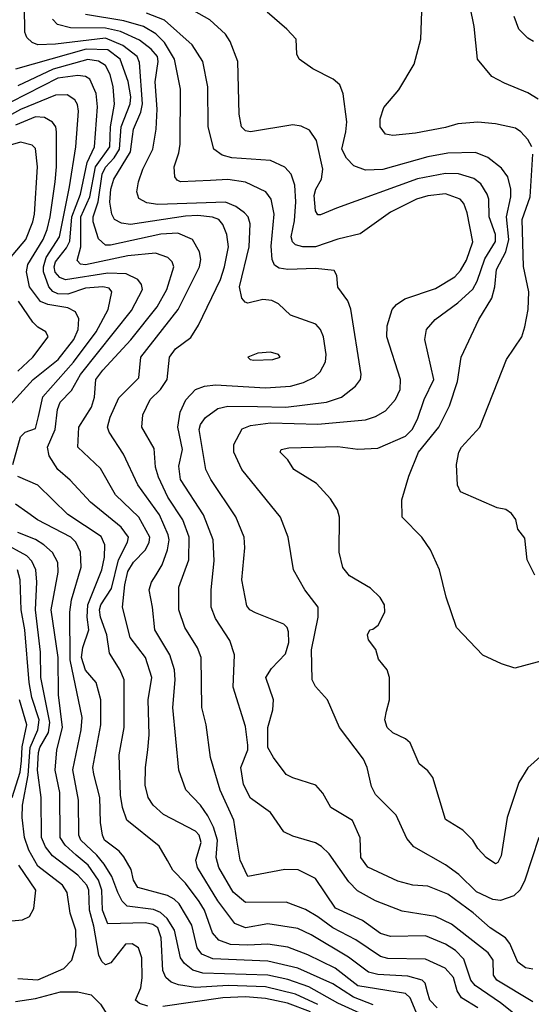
# Model space of a CAD drawing. Extents: x 501367 to 657802, y 482273 to 547541.
# Tile 268 of 656: x 595512 to 597558, y 489759 to 493693. Entities that reach past the tile are written whole.
import ezdxf

# ---------------------------------------------------------------- set-up
doc = ezdxf.new("R2010")
doc.units = 0

msp = doc.modelspace()

# ---------------------------------------------------------------- linework, layer by layer
at = {"layer": '0CON20XD'}
for points in [[(597595, 490749.4), (597545, 490704.2), (597508.6, 490645), (597461.1, 490505), (597438.3, 490351.7), (597425, 490325.7), (597415, 490320), (597378, 490345), (597345, 490381.2), (597324.5, 490414.5), (597284.6, 490454.6), (597215, 490497.5), (597164.3, 490665), (597145, 490692), (597109.4, 490719.4), (597073.9, 490803.9), (597055, 490820), (597005, 490842.9), (596981.4, 490865), (596972.2, 490895), (596979.3, 490930.7), (596991.4, 490975), (596991.4, 491065), (596982, 491095), (596947.7, 491137.7), (596935.9, 491175.9), (596906.7, 491215), (596903.3, 491235), (596912.5, 491255), (596925, 491257.5), (596945.7, 491274.3), (596972, 491325), (596970.8, 491355), (596954.3, 491384.3), (596915, 491422), (596830.9, 491470.9), (596804.6, 491504.6), (596790, 491565), (596790.6, 491705), (596782.5, 491735), (596755, 491778), (596699.3, 491839.3), (596608.8, 491895), (596584.1, 491934.1), (596553.3, 491965), (596557.5, 491975), (596587.9, 491982.1), (596785, 491987.4), (596865, 491976.8), (596945, 491981.2), (597055, 492028.4), (597081.6, 492055), (597102.7, 492097.3), (597129.8, 492175), (597168, 492255), (597131.8, 492415), (597139.5, 492455), (597173.1, 492495), (597265, 492561.9), (597323.9, 492616.1), (597341.9, 492648.1), (597373, 492737), (597415, 492806.9), (597415.5, 492835), (597389.3, 492905), (597388, 492975), (597382, 492995), (597356.9, 493036.9), (597328.6, 493058.6), (597266.4, 493076.4), (597215, 493078.7), (597103.4, 493056.5), (596779.7, 492939.7), (596715, 492912.9), (596705, 492912.5), (596695, 492928.8), (596689.7, 492990.3), (596696.1, 493015), (596719.7, 493055), (596723.8, 493095), (596699.7, 493209.8), (596671.1, 493251.1), (596637.4, 493267.4), (596605, 493273.1), (596435, 493244.6), (596415, 493249.1), (596399.5, 493265), (596389.1, 493315), (596383.8, 493525), (596353.8, 493605), (596334.5, 493635), (596271.8, 493691.8), (596135, 493769.7)], [(597585, 489646.9), (597434.7, 489765), (597333.7, 489833.7), (597316.5, 489855), (597288.9, 489938.9), (597255, 489973.3), (597215, 489999.3), (597135, 490032.5), (596995, 490029.8), (596955, 490042.3), (596883.2, 490093.2), (596775, 490143.5), (596695, 490261.8), (596626.3, 490296.4), (596571.9, 490298.1), (596425, 490269.2), (596393.6, 490335), (596381, 490415), (596368.6, 490495), (596313.5, 490615), (596274.6, 490745), (596257.3, 490875), (596240.7, 490945), (596237.3, 491145), (596223.3, 491183.3), (596171.8, 491265), (596148, 491335), (596148.7, 491425), (596188.4, 491535), (596189.8, 491625), (596163.9, 491695), (596104.5, 491785), (596066.5, 491865), (596055.2, 491905), (596049.6, 491979.6), (596000.9, 492065), (596004.4, 492114.4), (596033.8, 492175), (596074.8, 492215.2), (596102, 492255), (596111.6, 492345), (596135, 492378.2), (596196.8, 492423.2), (596227.2, 492472.8), (596315.7, 492655), (596331.7, 492705), (596346.5, 492785), (596340, 492835), (596325, 492874.4), (596307.9, 492895), (596283.7, 492903.7), (596225, 492910.8), (596175, 492908.2), (595955, 492873.9), (595919.1, 492879.1), (595891.2, 492895), (595880.4, 492915), (595873, 492963), (595876.7, 493015), (595889, 493055), (595955.5, 493165), (595963.7, 493226.3), (595967, 493255), (595996.8, 493323.2), (596003.3, 493356.7), (595991.2, 493521.2), (595981.3, 493545), (595925, 493589.4), (595855, 493618.3), (595654.5, 493594.5), (595585, 493592.7), (595561.7, 493601.7), (595541, 493621), (595532.8, 493642.7), (595530.4, 493745)], [(596935, 490597.8), (596919.3, 490629.3), (596901.6, 490705), (596887.7, 490737.7), (596791.4, 490865), (596742.5, 490975), (596695, 491028), (596682.2, 491055), (596679.7, 491175), (596705.8, 491305), (596705.3, 491345), (596652.2, 491415), (596607.7, 491495), (596585.4, 491625), (596554.5, 491705), (596400, 491895), (596368.4, 491965), (596367.8, 491995), (596401.9, 492058.1), (596435, 492071.6), (596515, 492082), (596705, 492076.5), (596895, 492094.1), (596935, 492106.8), (596975, 492129.6), (597015.5, 492175), (597033.6, 492215), (597034.6, 492255), (596980, 492425), (596981.1, 492468.9), (597002.1, 492535), (597018.5, 492555), (597053, 492577), (597175, 492618.9), (597252, 492665), (597275, 492690), (597298.6, 492731.4), (597324.3, 492805), (597301.4, 492921.4), (597287.7, 492957.7), (597273.6, 492975), (597215, 492996.5), (597145, 492988.9), (597099.4, 492975), (596995, 492924.2), (596873.4, 492836.6), (596785, 492815.8), (596695, 492785.2), (596645, 492785.8), (596615, 492793.8), (596603.2, 492805), (596597.2, 492825), (596611.1, 492888.9), (596615.9, 492965), (596612.1, 493032.1), (596597.5, 493075), (596572.8, 493102.8), (596515, 493130.3), (596360.3, 493140.3), (596321.5, 493151.5), (596288, 493175), (596265.3, 493265), (596264.7, 493425), (596244.7, 493525), (596201.9, 493591.9), (596091.1, 493691.1), (596018.7, 493718.7)], [(597615.8, 491135.8), (597492.4, 491102.4), (597439.2, 491119.2), (597365, 491153.3), (597258.8, 491265), (597218.1, 491385), (597190.5, 491495), (597155.6, 491575), (597120.6, 491625), (597042, 491705), (597040, 491775), (597068.7, 491868.7), (597107.4, 491965), (597188.1, 492065), (597230.6, 492149.4), (597262.4, 492247.6), (597277.9, 492345), (597348.2, 492495), (597399.7, 492580.3), (597412.7, 492625), (597419.3, 492695), (597456.3, 492765), (597468, 492815), (597458.7, 492905), (597477, 492985), (597476.8, 493015), (597464.3, 493064.3), (597439.4, 493099.4), (597385, 493142.7), (597335, 493162.5), (597225, 493159.8), (597145, 493144.8), (596965, 493093.9), (596895, 493091.4), (596848.3, 493108.3), (596819.7, 493139.7), (596800.6, 493175), (596816.9, 493245), (596819.8, 493285), (596805.9, 493395.9), (596792.3, 493432.3), (596766, 493455), (596685, 493496.9), (596630, 493535), (596620.8, 493555), (596618, 493615), (596580.8, 493655), (596502.1, 493722.1)], [(597560.4, 493185), (597544.1, 493214.1), (597516.9, 493245), (597495, 493259.1), (597415, 493276.2), (597345, 493282.9), (597265, 493276.2), (597215, 493262.5), (597095, 493239.3), (597005, 493230), (596975, 493235.8), (596953.1, 493265), (596953.4, 493296.6), (596968.3, 493341.7), (597028, 493412), (597089.2, 493515), (597116, 493615), (597120, 493725)], [(597585.6, 493375), (597545, 493400.4), (597450.6, 493439.4), (597400.6, 493465), (597342.7, 493535), (597330, 493665), (597314, 493744)], [(597565, 489768.4), (597420, 489855), (597407.6, 489875), (597405.3, 489935), (597385.9, 489965), (597239.1, 490079.1), (597175, 490109.6), (597041.3, 490131.3), (596935, 490172.6), (596862.9, 490212.9), (596828, 490248), (596750.3, 490360.3), (596719.7, 490389.7), (596695, 490403.5), (596605, 490430.3), (596568, 490448), (596515.2, 490525.2), (596435, 490582.7), (596407.3, 490637.3), (596396.8, 490705), (596423.8, 490775), (596424.8, 490794.8), (596415, 490868.8), (596365.9, 491025.9), (596371.6, 491155), (596352.1, 491212.1), (596295, 491300), (596277.6, 491345), (596277.1, 491415), (596289.6, 491530.4), (596285.3, 491615), (596246.8, 491715), (596154.7, 491855), (596148.4, 491908.4), (596163.7, 491975), (596144.2, 492065), (596153.2, 492125), (596176, 492174), (596215, 492215.3), (596250.8, 492229.1), (596295, 492233.4), (596495, 492221.5), (596595, 492228.8), (596646.4, 492243.6), (596691.1, 492265), (596713.7, 492286.3), (596734.7, 492325.3), (596737.3, 492355), (596726.5, 492425), (596714.6, 492455), (596696.6, 492476.6), (596595, 492512.2), (596547.4, 492557.4), (596520.7, 492570.7), (596485, 492574.4), (596425, 492560.4), (596413.7, 492563.7), (596400.2, 492580.2), (596390.4, 492625), (596429.1, 492785), (596433.5, 492876.5), (596425.9, 492905), (596411.5, 492921.5), (596376.7, 492946.7), (596335, 492963.7), (596064.5, 492954.5), (596020.4, 492960.4), (595987.9, 492977.9), (595980.7, 493005), (595987.2, 493045), (596003.8, 493095), (596044.3, 493175), (596058, 493255), (596061.6, 493335), (596053.8, 493445), (596065.5, 493525), (596063.2, 493545), (596038.3, 493575), (595991.3, 493611.3), (595915.6, 493645.6), (595855, 493659.2), (595715, 493659.5), (595663.6, 493673.6), (595643.2, 493695)], [(597565, 489900), (597534.7, 489904.7), (597505, 489927.8), (597472.5, 490002.5), (597454.8, 490024.8), (597393.6, 490065), (597325.4, 490125), (597225, 490198.6), (597145, 490230.7), (597085, 490235.3), (597025, 490251.3), (596905, 490307.3), (596876.9, 490345), (596873.9, 490423.9), (596843.7, 490493.7), (596755.8, 490545), (596725, 490602), (596696, 490635), (596605, 490663.1), (596577.6, 490677.6), (596526.7, 490745), (596504.7, 490785.3), (596504.7, 490864.7), (596524.7, 490935.3), (596527.6, 490975), (596496.9, 491065), (596519.7, 491100.3), (596575, 491158.8), (596588.4, 491205), (596587.1, 491247.1), (596581.1, 491265), (596568.1, 491278.1), (596455, 491322.5), (596432.5, 491335), (596420.4, 491350.4), (596400.4, 491455), (596412.4, 491582.4), (596409.2, 491625), (596376.6, 491706.6), (596276.7, 491855), (596256, 491895), (596230, 492055), (596234.7, 492075), (596255, 492102.7), (596305, 492139.4), (596345, 492148.4), (596462.6, 492147.4), (596575.8, 492144.2), (596738.8, 492165), (596798.6, 492185), (596855, 492228.9), (596874.5, 492255), (596878.2, 492275), (596836.6, 492536.6), (596825, 492570), (596785, 492623.8), (596780, 492670), (596770, 492690), (596695, 492698.9), (596584.2, 492694.2), (596549.7, 492699.7), (596531.5, 492711.5), (596521.1, 492735), (596517.8, 492787.8), (596529.6, 492915), (596517.5, 492975), (596496.4, 493005), (596415, 493042.9), (596345, 493053.8), (596275, 493050.8), (596155, 493044.5), (596141.2, 493051.2), (596132.7, 493065), (596129.6, 493105), (596148.7, 493161.3), (596153.3, 493195), (596154.7, 493415.3), (596130.4, 493535), (596091.5, 493601.5), (596056.6, 493636.6), (596006.7, 493665), (595928.3, 493688.3), (595775, 493713)], [(597567.5, 493605), (597545, 493618.8), (597508.8, 493655), (597490, 493705)], [(597345, 489744.3), (597279.6, 489785), (597262.3, 489812.3), (597246.6, 489866.6), (597213.4, 489903.4), (597135, 489939.1), (596985, 489941.9), (596955, 489950), (596856.8, 490016.8), (596765, 490064.8), (596705, 490108.7), (596655, 490137.9), (596577.6, 490167.6), (596415, 490165.6), (596366.3, 490206.3), (596307.8, 490305), (596297.9, 490345), (596302.5, 490415), (596287.1, 490467.1), (596265, 490511.8), (596235, 490553.9), (596175.8, 490615.8), (596148.7, 490695), (596124.7, 490945), (596134.3, 491055), (596130.8, 491095), (596112.2, 491155), (596051.9, 491255), (596043.7, 491345), (596029.3, 491415), (596038.7, 491445), (596058.2, 491475), (596081.4, 491515), (596102.7, 491575), (596109.3, 491615), (596105.6, 491635), (596070.8, 491715), (595983.8, 491833.8), (595926.4, 491956.4), (595870, 492045), (595863.4, 492065), (595874.2, 492105), (595908.1, 492181.9), (595988.1, 492261.9), (595996.9, 492345), (596146.2, 492535), (596231.4, 492705), (596235.8, 492735), (596230.9, 492765), (596202.7, 492815), (596145, 492839.6), (596076.1, 492836.1), (595875, 492791.2), (595855, 492791.5), (595826.8, 492816.8), (595805.2, 492885), (595806.2, 492905), (595825.7, 492964.3), (595841.4, 493075), (595855, 493103.9), (595889.8, 493140.2), (595910.7, 493175), (595917.8, 493265), (595953.5, 493356.5), (595955.9, 493385), (595945.1, 493445.1), (595913.8, 493535), (595865, 493571.9), (595778, 493575), (595495, 493495.2)], [(597181.6, 489745), (597152.1, 489775), (597142.7, 489807.3), (597133.4, 489843.4), (597121.4, 489855), (597065, 489871.7), (596945, 489877.7), (596907.2, 489887.2), (596827.2, 489947.2), (596677.1, 490037.1), (596625, 490061.7), (596505, 490080.9), (596415, 490063.9), (596372.3, 490082.3), (596305, 490172.8), (596223.3, 490305), (596215.8, 490335), (596237.2, 490405), (596230.2, 490435), (596215, 490450), (596087.6, 490517.6), (596045.2, 490555.2), (596025.3, 490585), (596014.1, 490635), (596015.3, 490705), (596024.7, 490775), (596029.7, 490835), (596025.2, 490974.8), (596040.3, 491065), (596014.8, 491144.8), (595953.3, 491225), (595922.9, 491345), (595932.6, 491435), (595945, 491488.2), (595967.2, 491525), (596015.3, 491575), (596030.2, 491605), (596032, 491625), (595988.1, 491705), (595894.7, 491795), (595835, 491899.5), (595744.5, 491985), (595748.3, 492065), (595799.1, 492145), (595811.5, 492185), (595816.8, 492255), (595845, 492292.5), (595956.3, 492413.7), (596061.9, 492545), (596100.5, 492615), (596128.5, 492705), (596122.2, 492725), (596105, 492742.7), (596055, 492759.5), (595945, 492748.7), (595775, 492712.6), (595755, 492716.2), (595741.2, 492731.2), (595756.7, 492785), (595756.3, 492905), (595793, 492985), (595815.5, 493104.5), (595872.5, 493185), (595875.3, 493265), (595891.3, 493355), (595885.2, 493424.8), (595873.3, 493473.4), (595855, 493509.2), (595826.8, 493526.8), (595785, 493533.2), (595645.4, 493494.6), (595505, 493428.6)], [(597097.8, 489727.8), (597074, 489785), (597055, 489801.6), (596865, 489832.5), (596773.1, 489903.1), (596665, 489957.2), (596585, 489987), (596505, 489999), (596425, 489994.6), (596355, 489998.5), (596308.7, 490015), (596283.7, 490045), (596250.4, 490135), (596230.3, 490170.3), (596175, 490243.1), (596124.7, 490295), (596102.9, 490332.9), (596070.3, 490390.3), (595940.9, 490495), (595923.3, 490545), (595914.5, 490594.5), (595910, 490755), (595929.5, 490865), (595929.2, 491055), (595914.1, 491094.1), (595871.5, 491161.5), (595860.4, 491235), (595835.1, 491305), (595831.2, 491335), (595836.9, 491355), (595879.3, 491420.7), (595906.5, 491535), (595943, 491605), (595947.5, 491625), (595917.1, 491665), (595795.2, 491765.2), (595713.6, 491853.6), (595665, 491896.2), (595630.2, 491950.2), (595623.6, 491985), (595654.1, 492055), (595662.4, 492135), (595674.2, 492165), (595718.7, 492211.3), (595754.8, 492275), (595959.4, 492530.6), (596003.1, 492615), (595999.7, 492635), (595984.4, 492654.4), (595937.3, 492677.3), (595865, 492680.5), (595695, 492653.2), (595672.4, 492662.4), (595654.2, 492684.2), (595650.2, 492705), (595655.7, 492725), (595699.1, 492780.9), (595711.8, 492808.2), (595720.9, 492905), (595754.4, 492995), (595781.9, 493121.9), (595811.2, 493185), (595823.4, 493345), (595818.3, 493398.3), (595791.8, 493455), (595775, 493465.5), (595745, 493469.4), (595665, 493458.8), (595476.3, 493363.7)], [(595483.8, 491915), (595515, 492026.7), (595533.3, 492045), (595575, 492058.9), (595587.3, 492107.3), (595604.6, 492185.4), (595727.5, 492325), (595817.4, 492445), (595865.8, 492535), (595880.4, 492605), (595870.2, 492620.2), (595845, 492625.1), (595775, 492619.4), (595705, 492596.7), (595665, 492597.9), (595645, 492607.3), (595628.4, 492625), (595607.7, 492685), (595606.4, 492705), (595617.5, 492742.5), (595671.6, 492825), (595711.1, 493025), (595736.7, 493185), (595746.6, 493326.6), (595743.4, 493353.4), (595733, 493373), (595702.2, 493392.2), (595655, 493390.7), (595515, 493333.3), (595415, 493279.5)], [(595431.7, 492108.3), (595566.3, 492255), (595665.2, 492335), (595728.6, 492415), (595745.2, 492455), (595748, 492498), (595735.4, 492525), (595705, 492541.5), (595624.5, 492554.5), (595595, 492566.5), (595551.6, 492625), (595538.8, 492685), (595544.3, 492715), (595606.1, 492815), (595621.3, 492855), (595634.3, 492905), (595653.1, 493045), (595659.3, 493105), (595659.3, 493245), (595655.8, 493265), (595643.4, 493283.4), (595611.4, 493301.4), (595575, 493305.1), (595495, 493271.4)], [(595435.3, 492695), (595535.8, 492814.2), (595564.5, 492885), (595570.5, 492915), (595582.6, 493105), (595575, 493177.5), (595561.9, 493191.9), (595515, 493203.9), (595454.5, 493185.5)], [(597573, 491473), (597542, 491535), (597531.7, 491621.7), (597505, 491657.5), (597495.9, 491695.9), (597479.5, 491719.5), (597455.9, 491735.9), (597422.3, 491742.3), (597275, 491806.7), (597262.5, 491832.5), (597259.4, 491915), (597268.1, 491965), (597279.4, 491985), (597352.5, 492065), (597458.9, 492335), (597520.5, 492425), (597532.9, 492465), (597546.2, 492535), (597547.7, 492605), (597526.5, 492706.5), (597521.2, 492895), (597553.5, 492985), (597564.7, 493155)], [(595505, 492288.8), (595564.7, 492345), (595625.7, 492425), (595616, 492445), (595585, 492463.8), (595565, 492484.7), (595507.7, 492567.7)], [(596448, 492332), (596525, 492334.6), (596553.3, 492345), (596547.5, 492355), (596515, 492364.2), (596465, 492360), (596424.4, 492345), (596433.3, 492335), (596448, 492332)], [(596926.3, 489756.3), (596847.1, 489787.1), (596765, 489841.3), (596625, 489903.9), (596505, 489931.1), (596285, 489940.7), (596239.8, 489959.8), (596221.7, 489985), (596200.4, 490075), (596150.3, 490160.3), (596129.6, 490179.6), (596103.1, 490193.1), (595984.5, 490225), (595967.1, 490255), (595957.9, 490297.9), (595928.5, 490348.5), (595910.2, 490370.2), (595851.6, 490415), (595842.8, 490435), (595835.2, 490485.2), (595831.9, 490585), (595808.8, 490678.8), (595804.7, 490705), (595835.9, 490875), (595835.9, 490975.9), (595817.5, 491045), (595775, 491093.9), (595758.7, 491145), (595764.9, 491185), (595788, 491255), (595781.9, 491305), (595784.8, 491354.8), (595840.2, 491495), (595850.6, 491545), (595852.2, 491595), (595837.7, 491627.7), (595705, 491715.3), (595585, 491833.3), (595505, 491867.7)], [(596886.7, 489716.7), (596785, 489763.7), (596669, 489829), (596585, 489858.6), (596505, 489875.7), (596245, 489883.9), (596204.9, 489894.9), (596171.4, 489921.4), (596154.9, 489944.9), (596131.6, 490055), (596102.3, 490102.3), (596075.1, 490125.1), (596047.1, 490137.1), (595941.6, 490151.6), (595921.2, 490171.2), (595904.2, 490205.8), (595879.9, 490269.9), (595849.1, 490319.1), (595820.6, 490355), (595756.1, 490415), (595749, 490435), (595747, 490575), (595724.2, 490695.8), (595758, 490855), (595761.3, 490905), (595713.4, 491135), (595712, 491325), (595718.8, 491375), (595757.4, 491505), (595754.7, 491565), (595736.6, 491605), (595716, 491625), (595582.9, 491695), (595545, 491722.7), (595495, 491757.6)], [(596705, 489758.5), (596615, 489799), (596495, 489828.8), (596346.1, 489833.9), (596215, 489826.3), (596146.6, 489836.6), (596117.8, 489847.8), (596096.2, 489866.2), (596084.2, 489894.2), (596078.3, 490025), (596065, 490064.2), (596045, 490077.5), (596015, 490085.1), (595865, 490081.1), (595843.3, 490135), (595840.5, 490215), (595827.4, 490255), (595785.3, 490315.3), (595737.5, 490355), (595693.5, 490395), (595673.3, 490425), (595672.2, 490605), (595653.2, 490695), (595659.8, 490775), (595683.6, 490865), (595667.2, 490995), (595665.4, 491145), (595637.5, 491335), (595665.3, 491485.3), (595663.9, 491523.9), (595643.7, 491563.7), (595608.2, 491595), (595575.7, 491615.7), (595505, 491643.3)], [(596025, 489751.1), (595991.6, 489761.6), (595975.6, 489775), (595995.9, 489824.1), (596001.6, 489865), (596000.6, 489945), (595987.3, 489985), (595961.1, 490001.1), (595935, 489998.6), (595876, 489924), (595855, 489916.8), (595840, 489930), (595828.8, 489955), (595808.8, 490071.2), (595791.3, 490135), (595788.7, 490215), (595781, 490235), (595745, 490274.8), (595642.7, 490352.7), (595615, 490388.7), (595598.9, 490425), (595597.4, 490585), (595583.6, 490695), (595586.8, 490765), (595592.4, 490785), (595627.1, 490845), (595632.8, 490885), (595596.8, 491065), (595594.5, 491165.5), (595574.9, 491335), (595580.5, 491445), (595576.4, 491495), (595559.8, 491529.8), (595540.3, 491550.3), (595443.6, 491603.6)], [(595505, 489861.9), (595585, 489856.7), (595687.8, 489902.2), (595720.4, 489935), (595737.8, 489995), (595736, 490055), (595713.4, 490123.4), (595701.9, 490205), (595682.5, 490235), (595585, 490311), (595548.5, 490375), (595530.6, 490425), (595521.9, 490505), (595523, 490555), (595546.1, 490673.9), (595554.1, 490785), (595585, 490855.4), (595589.5, 490895), (595560.4, 490985), (595550.2, 491045), (595532, 491255), (595518.3, 491335), (595514.1, 491455), (595503, 491495)], [(595481.3, 490585), (595513.8, 490686.2), (595518.8, 490731.2), (595522.2, 490787.8), (595540.5, 490875), (595510.4, 490975)], [(597588.4, 490425), (597532, 490255), (597513.3, 490216.7), (597488, 490192), (597435, 490173.1), (597405, 490177.3), (597338.8, 490208.8), (597267.7, 490277.7), (597215, 490316.7), (597088.7, 490388.7), (597060.8, 490420.8), (597017.5, 490515), (596935, 490597.8)], [(595432.1, 490087.9), (595523.1, 490096.9), (595550.4, 490109.6), (595568.3, 490141.7), (595576, 490215), (595507.8, 490315)], [(595495, 489770.2), (595575, 489782.7), (595675, 489808.2), (595745, 489808.9), (595797.2, 489797.2), (595835, 489760), (595862.7, 489715)], [(596675, 489728.7), (596583.7, 489763.7), (596495, 489782.7), (596415, 489788.3), (596324.7, 489785.3), (596085, 489749.6)]]:
    msp.add_lwpolyline(points, dxfattribs=at)

doc.saveas('drawing.dxf')
